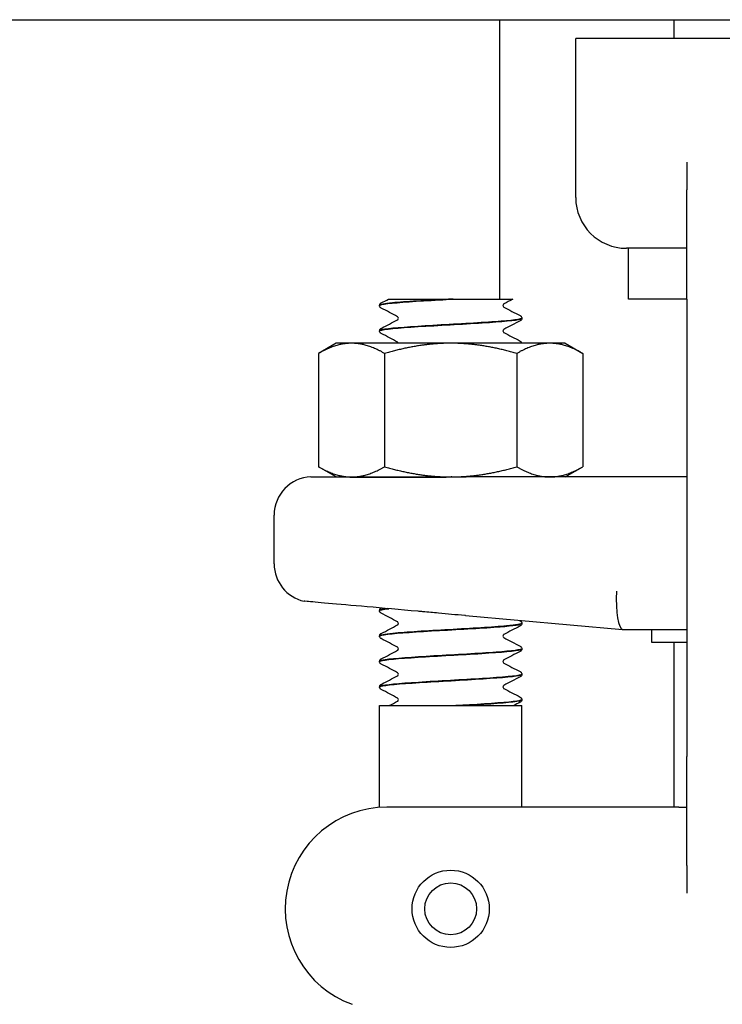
# Model space of a CAD drawing. Header units: inches. Extents: x 24 to 1128, y -58 to 748.
# Tile 521 of 656: x 741.98 to 743.7, y 302.69 to 305.11. Entities that reach past the tile are written whole.
import ezdxf

# ---------------------------------------------------------------- set-up
doc = ezdxf.new("R2010")
doc.units = ezdxf.units.IN
doc.header["$LTSCALE"] = 32
doc.header["$MEASUREMENT"] = 0
doc.layers.add('Visible (ANSI)', color=7, linetype='Continuous', lineweight=30)

msp = doc.modelspace()

# ---------------------------------------------------------------- linework, layer by layer
at = {"layer": 'Visible (ANSI)'}
for p, q in [((734.86063, 305.10867), (771.36063, 305.10867)), ((743.15563, 305.10867), (743.15563, 304.42117)), ((743.58567, 305.06267), (743.58567, 305.10867)), ((743.82952, 305.06267), (743.34317, 305.06267)), ((743.34317, 304.67117), (743.34317, 305.06267)), ((743.61692, 304.75785), (743.61692, 304.68976)), ((743.61692, 304.42117), (743.61692, 304.68976)), ((743.61692, 304.54617), (743.46817, 304.54617)), ((743.47317, 304.42117), (743.47317, 304.54617)), ((742.86067, 304.40519), (742.86067, 304.40581)), ((742.88267, 304.42117), (742.94976, 304.42117)), ((742.94976, 304.42117), (743.03069, 304.42117)), ((743.0416, 304.42117), (743.03069, 304.42117)), ((743.0416, 304.42117), (743.12239, 304.42117)), ((743.12239, 304.42117), (743.18878, 304.42117)), ((743.61692, 304.42117), (743.47317, 304.42117)), ((743.61692, 304.42117), (743.61692, 303.29617)), ((743.21067, 304.37391), (743.21067, 304.37453)), ((742.86067, 304.34263), (742.86067, 304.34325)), ((742.75417, 304.31267), (742.71062, 304.28753)), ((742.79188, 304.31267), (742.75417, 304.31267)), ((743.03567, 304.31267), (742.79188, 304.31267)), ((743.27946, 304.31267), (743.03567, 304.31267)), ((743.31717, 304.31267), (743.27946, 304.31267)), ((743.31717, 304.31267), (743.36072, 304.28753)), ((742.71062, 304.28753), (742.71062, 304.00881)), ((742.87315, 304.28753), (742.87315, 304.00881)), ((743.19819, 304.28753), (743.19819, 304.00881)), ((743.36072, 304.28753), (743.36072, 304.00881)), ((742.75417, 303.98367), (742.71062, 304.00881)), ((743.31717, 303.98367), (743.36072, 304.00881)), ((742.75417, 303.98367), (742.79188, 303.98367)), ((742.79188, 303.98367), (743.03567, 303.98367)), ((742.88318, 303.9835), (742.8835, 303.98367)), ((743.03567, 303.98367), (743.07405, 303.98367)), ((743.0384, 303.98367), (743.03706, 303.98359)), ((743.04857, 303.98363), (743.04929, 303.98367)), ((743.61692, 303.98367), (743.07405, 303.98367)), ((742.60142, 303.76958), (742.60142, 303.88992)), ((742.86067, 303.65444), (742.86067, 303.65506)), ((742.86488, 303.66109), (742.865, 303.66116)), ((743.07209, 303.64249), (743.4585, 303.60868)), ((743.21067, 303.62316), (743.21067, 303.62378)), ((743.45867, 303.60867), (743.4585, 303.60868)), ((743.45867, 303.60867), (743.61692, 303.60867)), ((743.52942, 303.60867), (743.52942, 303.57742)), ((742.86067, 303.59188), (742.86067, 303.5925)), ((743.21067, 303.5606), (743.21067, 303.56122)), ((743.52942, 303.57742), (743.61692, 303.57742)), ((743.58567, 303.17117), (743.58567, 303.57742)), ((742.86067, 303.52932), (742.86067, 303.52994)), ((743.21067, 303.49803), (743.21067, 303.49866)), ((742.86067, 303.46675), (742.86067, 303.46737)), ((743.21067, 303.43547), (743.21067, 303.43609)), ((742.86067, 303.42117), (743.21067, 303.42117)), ((742.86067, 303.17053), (742.86067, 303.42117)), ((743.05911, 303.42117), (743.04826, 303.42117)), ((743.21067, 303.17117), (743.21067, 303.42117)), ((743.61692, 303.02758), (743.61692, 303.29617)), ((743.41176, 303.17117), (742.87849, 303.17117)), ((743.59658, 303.17117), (743.41176, 303.17117)), ((743.59658, 303.17117), (743.61692, 303.17117)), ((743.61692, 303.02758), (743.61692, 302.95949))]:
    msp.add_line(p, q, dxfattribs=at)
for radius in [0.095, 0.06375]:
    msp.add_circle((743.03567, 302.92117), radius, dxfattribs=at)
for centre, radius, start, end in [((743.46817, 304.67117), 0.125, 180, 270), ((742.69517, 303.88992), 0.09375, 91.88915, 180), ((742.69517, 303.76958), 0.09375, 180, 257.63495), ((742.87849, 302.92117), 0.25, 90, 250)]:
    msp.add_arc(centre, radius, start, end, dxfattribs=at)
msp.add_ellipse((743.46277, 303.70242), major_axis=(0.00409, 0.09375), ratio=0.2058405, start_param=1.5797833, end_param=3.1326057, dxfattribs=at)
for points, knots in [([(742.86067, 304.40584), (742.86073, 304.40712), (742.86121, 304.40832), (742.86231, 304.40997), (742.8629, 304.41052), (742.86395, 304.41132), (742.86442, 304.4116), (742.86488, 304.41184)], [0, 0, 0, 0, 0.017960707, 0.017960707, 0.035135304, 0.035135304, 0.051182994, 0.051182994, 0.051182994, 0.051182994]), ([(742.86488, 304.39916), (742.86416, 304.39953), (742.8634, 304.39999), (742.86216, 304.40127), (742.86172, 304.40183), (742.86099, 304.40329), (742.86072, 304.40421), (742.86067, 304.40516)], [0, 0, 0, 0, 0.024898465, 0.024898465, 0.037820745, 0.037820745, 0.051208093, 0.051208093, 0.051208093, 0.051208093]), ([(743.03069, 304.42117), (742.97645, 304.41808), (742.92363, 304.41499), (742.89245, 304.41191), (742.87193, 304.40988), (742.86111, 304.40784), (742.86094, 304.40581)], [0.0284489, 0.0284489, 0.0284489, 0.0284489, 0.9586618, 0.9586618, 0.9586618, 1.5707963, 1.5707963, 1.5707963, 1.5707963]), ([(742.86099, 304.40516), (742.86094, 304.40679), (742.86763, 304.40841), (742.88098, 304.41004), (742.90615, 304.4131), (742.95444, 304.41616), (743.00759, 304.41923), (743.01882, 304.41987), (743.03023, 304.42052), (743.0416, 304.42117)], [-7.8566906, -7.8566906, -7.8566906, -7.8566906, -7.3674505, -7.3674505, -7.3674505, -6.4443529, -6.4443529, -6.4443529, -6.2492664, -6.2492664, -6.2492664, -6.2492664]), ([(743.16613, 304.40928), (743.16607, 304.40924), (743.1659, 304.40913), (743.16538, 304.40859), (743.16508, 304.40821), (743.16454, 304.40707), (743.16434, 304.40629), (743.16434, 304.4055)], [0.008751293, 0.008751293, 0.008751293, 0.008751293, 0.024017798, 0.024017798, 0.03673453, 0.03673453, 0.049915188, 0.049915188, 0.049915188, 0.049915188]), ([(743.16434, 304.4055), (743.16434, 304.40429), (743.16484, 304.40317), (743.16563, 304.4021), (743.16591, 304.40188), (743.16612, 304.40173), (743.16616, 304.40171), (743.16616, 304.40171)], [0, 0, 0, 0, 0.02017106, 0.02017106, 0.036592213, 0.036592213, 0.045399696, 0.045399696, 0.045399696, 0.045399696]), ([(742.907, 304.37422), (742.907, 304.37543), (742.9065, 304.37655), (742.90571, 304.37762), (742.90543, 304.37784), (742.90522, 304.37799), (742.90518, 304.37801), (742.90518, 304.37801)], [0, 0, 0, 0, 0.02017106, 0.02017106, 0.036592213, 0.036592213, 0.045399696, 0.045399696, 0.045399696, 0.045399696]), ([(743.20646, 304.38056), (743.20718, 304.38019), (743.20794, 304.37974), (743.20918, 304.37845), (743.20962, 304.37789), (743.21035, 304.37643), (743.21062, 304.37551), (743.21067, 304.37456)], [0, 0, 0, 0, 0.024898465, 0.024898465, 0.037820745, 0.037820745, 0.051208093, 0.051208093, 0.051208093, 0.051208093]), ([(742.86088, 304.3426), (742.86076, 304.34347), (742.86261, 304.34435), (742.86656, 304.34522), (742.88086, 304.34838), (742.92237, 304.35155), (742.97448, 304.35471), (743.02543, 304.35781), (743.0852, 304.3609), (743.13083, 304.36399), (743.17625, 304.36707), (743.20659, 304.37015), (743.21027, 304.37323), (743.21054, 304.37346), (743.21066, 304.37368), (743.21065, 304.37391)], [-14.139876, -14.139876, -14.139876, -14.139876, -13.877024, -13.877024, -13.877024, -12.9235543, -12.9235543, -12.9235543, -11.9914333, -11.9914333, -11.9914333, -11.0635915, -11.0635915, -11.0635915, -10.9955743, -10.9955743, -10.9955743, -10.9955743]), ([(743.21066, 304.37456), (743.2107, 304.37158), (743.18609, 304.36861), (743.14536, 304.36564), (743.10315, 304.36255), (743.04464, 304.35947), (742.99217, 304.35639), (742.93971, 304.35331), (742.89454, 304.35023), (742.87389, 304.34714), (742.86519, 304.34585), (742.86093, 304.34455), (742.86099, 304.34325)], [4.70968, 4.70968, 4.70968, 4.70968, 5.6057508, 5.6057508, 5.6057508, 6.5343927, 6.5343927, 6.5343927, 7.4627822, 7.4627822, 7.4627822, 7.8539816, 7.8539816, 7.8539816, 7.8539816]), ([(742.90521, 304.37045), (742.90527, 304.37048), (742.90544, 304.3706), (742.90596, 304.37113), (742.90626, 304.37152), (742.9068, 304.37265), (742.907, 304.37343), (742.907, 304.37422)], [0.008751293, 0.008751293, 0.008751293, 0.008751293, 0.024017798, 0.024017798, 0.03673453, 0.03673453, 0.049915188, 0.049915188, 0.049915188, 0.049915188]), ([(743.21067, 304.37388), (743.21061, 304.37261), (743.21013, 304.37141), (743.20903, 304.36975), (743.20844, 304.3692), (743.20739, 304.3684), (743.20692, 304.36812), (743.20646, 304.36788)], [0, 0, 0, 0, 0.017960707, 0.017960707, 0.035135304, 0.035135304, 0.051182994, 0.051182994, 0.051182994, 0.051182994]), ([(742.86067, 304.34328), (742.86073, 304.34455), (742.86121, 304.34575), (742.86231, 304.34741), (742.8629, 304.34796), (742.86395, 304.34876), (742.86442, 304.34904), (742.86488, 304.34928)], [0, 0, 0, 0, 0.017960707, 0.017960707, 0.035135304, 0.035135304, 0.051182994, 0.051182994, 0.051182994, 0.051182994]), ([(742.86488, 304.3366), (742.86416, 304.33697), (742.8634, 304.33742), (742.86216, 304.33871), (742.86172, 304.33927), (742.86099, 304.34073), (742.86072, 304.34165), (742.86067, 304.3426)], [0, 0, 0, 0, 0.024898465, 0.024898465, 0.037820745, 0.037820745, 0.051208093, 0.051208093, 0.051208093, 0.051208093]), ([(743.16613, 304.34671), (743.16607, 304.34668), (743.1659, 304.34656), (743.16538, 304.34603), (743.16508, 304.34564), (743.16454, 304.34451), (743.16434, 304.34373), (743.16434, 304.34294)], [0.008751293, 0.008751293, 0.008751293, 0.008751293, 0.024017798, 0.024017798, 0.03673453, 0.03673453, 0.049915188, 0.049915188, 0.049915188, 0.049915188]), ([(743.16434, 304.34294), (743.16434, 304.34173), (743.16484, 304.34061), (743.16563, 304.33954), (743.16591, 304.33932), (743.16612, 304.33917), (743.16616, 304.33915), (743.16616, 304.33915)], [0, 0, 0, 0, 0.02017106, 0.02017106, 0.036592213, 0.036592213, 0.045399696, 0.045399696, 0.045399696, 0.045399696]), ([(742.90689, 304.31267), (742.90672, 304.31347), (742.90638, 304.31416), (742.90571, 304.31506), (742.90543, 304.31528), (742.90522, 304.31543), (742.90518, 304.31545), (742.90518, 304.31545)], [0.005813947, 0.005813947, 0.005813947, 0.005813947, 0.02017106, 0.02017106, 0.036592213, 0.036592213, 0.045399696, 0.045399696, 0.045399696, 0.045399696]), ([(743.20646, 304.318), (743.20718, 304.31763), (743.20794, 304.31717), (743.20918, 304.31589), (743.20962, 304.31533), (743.21026, 304.31405), (743.21049, 304.31338), (743.2106, 304.31267)], [0, 0, 0, 0, 0.024898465, 0.024898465, 0.037820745, 0.037820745, 0.048012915, 0.048012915, 0.048012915, 0.048012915]), ([(742.69208, 303.98362), (742.69208, 303.98362), (742.69324, 303.98362), (742.70092, 303.98361), (742.71244, 303.98361), (742.75002, 303.98359), (742.77801, 303.98357), (742.83575, 303.98353), (742.86206, 303.98351), (742.91391, 303.98348), (742.93867, 303.98346), (742.96413, 303.98345)], [1.2366721, 1.2366721, 1.2366721, 1.2366721, 1.3621369, 1.3621369, 1.6526244, 1.6526244, 1.9961754, 1.9961754, 2.2345824, 2.2345824, 2.4334495, 2.4334495, 2.4334495, 2.4334495]), ([(742.96413, 303.98345), (742.96692, 303.98345), (742.96971, 303.98345), (742.98218, 303.98345), (742.99187, 303.98346), (743.01666, 303.98352), (743.03177, 303.98358), (743.05531, 303.98365), (743.06369, 303.98367), (743.07274, 303.98367), (743.07339, 303.98367), (743.07405, 303.98367)], [0.04807073, 0.04807073, 0.04807073, 0.04807073, 0.06985523, 0.06985523, 0.14510353, 0.14510353, 0.26153365, 0.26153365, 0.32575457, 0.32575457, 0.3307654, 0.3307654, 0.3307654, 0.3307654]), ([(742.95543, 303.65316), (742.91082, 303.6571), (742.86837, 303.66086), (742.79269, 303.66757), (742.76015, 303.67045), (742.70939, 303.67496), (742.6916, 303.67654), (742.67752, 303.67778), (742.67509, 303.678), (742.67509, 303.678)], [0, 0, 0, 0, 0.3480138, 0.3480138, 0.6950932, 0.6950932, 1.0409541, 1.0409541, 1.2230225, 1.2230225, 1.2230225, 1.2230225]), ([(742.86067, 303.65509), (742.86073, 303.65637), (742.86121, 303.65757), (742.86231, 303.65922), (742.8629, 303.65977), (742.86395, 303.66057), (742.86442, 303.66085), (742.86488, 303.66109)], [0, 0, 0, 0, 0.017960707, 0.017960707, 0.035135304, 0.035135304, 0.051182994, 0.051182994, 0.051182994, 0.051182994]), ([(742.86488, 303.64841), (742.86416, 303.64878), (742.8634, 303.64924), (742.86216, 303.65052), (742.86172, 303.65108), (742.86099, 303.65254), (742.86072, 303.65346), (742.86067, 303.65441)], [0, 0, 0, 0, 0.024898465, 0.024898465, 0.037820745, 0.037820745, 0.051208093, 0.051208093, 0.051208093, 0.051208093]), ([(743.07209, 303.64249), (743.07153, 303.64254), (743.07097, 303.64259), (743.04879, 303.64454), (743.02724, 303.64658), (742.9929, 303.64977), (742.9801, 303.65095), (742.96336, 303.65245), (742.95939, 303.65281), (742.95543, 303.65316)], [-0.00429657, -0.00429657, -0.00429657, -0.00429657, 0, 0, 0.16568567, 0.16568567, 0.26480212, 0.26480212, 0.29565933, 0.29565933, 0.29565933, 0.29565933]), ([(742.907, 303.62347), (742.907, 303.62468), (742.9065, 303.6258), (742.90571, 303.62687), (742.90543, 303.62709), (742.90522, 303.62724), (742.90518, 303.62726), (742.90518, 303.62726)], [0, 0, 0, 0, 0.02017106, 0.02017106, 0.036592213, 0.036592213, 0.045399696, 0.045399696, 0.045399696, 0.045399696]), ([(743.20646, 303.62981), (743.20718, 303.62944), (743.20794, 303.62899), (743.20918, 303.6277), (743.20962, 303.62714), (743.21035, 303.62568), (743.21062, 303.62476), (743.21067, 303.62381)], [0, 0, 0, 0, 0.024898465, 0.024898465, 0.037820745, 0.037820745, 0.051208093, 0.051208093, 0.051208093, 0.051208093]), ([(743.21046, 303.62381), (743.21034, 303.62158), (743.19726, 303.61935), (743.17298, 303.61712), (743.13955, 303.61405), (743.08566, 303.61099), (743.03173, 303.60792), (742.97786, 303.60485), (742.92521, 303.60178), (742.8937, 303.59872), (742.8724, 303.59665), (742.8611, 303.59457), (742.86092, 303.5925)], [80.1079037, 80.1079037, 80.1079037, 80.1079037, 80.7792692, 80.7792692, 80.7792692, 81.7038978, 81.7038978, 81.7038978, 82.6277161, 82.6277161, 82.6277161, 83.2522053, 83.2522053, 83.2522053, 83.2522053]), ([(742.861, 303.59185), (742.86095, 303.59347), (742.86763, 303.5951), (742.88096, 303.59672), (742.90619, 303.59979), (742.95467, 303.60286), (743.00798, 303.60594), (743.06128, 303.60901), (743.11816, 303.61208), (743.15705, 303.61515), (743.19085, 303.61782), (743.21036, 303.62049), (743.2106, 303.62316)], [-89.5380996, -89.5380996, -89.5380996, -89.5380996, -89.0490707, -89.0490707, -89.0490707, -88.1235008, -88.1235008, -88.1235008, -87.1981489, -87.1981489, -87.1981489, -86.393798, -86.393798, -86.393798, -86.393798]), ([(742.90521, 303.6197), (742.90527, 303.61973), (742.90544, 303.61985), (742.90596, 303.62038), (742.90626, 303.62077), (742.9068, 303.6219), (742.907, 303.62268), (742.907, 303.62347)], [0.008751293, 0.008751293, 0.008751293, 0.008751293, 0.024017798, 0.024017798, 0.03673453, 0.03673453, 0.049915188, 0.049915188, 0.049915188, 0.049915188]), ([(743.21067, 303.62313), (743.21061, 303.62186), (743.21013, 303.62066), (743.20903, 303.619), (743.20844, 303.61845), (743.20739, 303.61765), (743.20692, 303.61737), (743.20646, 303.61713)], [0, 0, 0, 0, 0.017960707, 0.017960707, 0.035135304, 0.035135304, 0.051182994, 0.051182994, 0.051182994, 0.051182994]), ([(742.86067, 303.59253), (742.86073, 303.5938), (742.86121, 303.595), (742.86231, 303.59666), (742.8629, 303.59721), (742.86395, 303.59801), (742.86442, 303.59829), (742.86488, 303.59853)], [0, 0, 0, 0, 0.017960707, 0.017960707, 0.035135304, 0.035135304, 0.051182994, 0.051182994, 0.051182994, 0.051182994]), ([(742.86488, 303.58585), (742.86416, 303.58622), (742.8634, 303.58667), (742.86216, 303.58796), (742.86172, 303.58852), (742.86099, 303.58998), (742.86072, 303.5909), (742.86067, 303.59185)], [0, 0, 0, 0, 0.024898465, 0.024898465, 0.037820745, 0.037820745, 0.051208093, 0.051208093, 0.051208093, 0.051208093]), ([(743.16613, 303.59596), (743.16607, 303.59593), (743.1659, 303.59581), (743.16538, 303.59528), (743.16508, 303.59489), (743.16454, 303.59376), (743.16434, 303.59298), (743.16434, 303.59219)], [0.008751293, 0.008751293, 0.008751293, 0.008751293, 0.024017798, 0.024017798, 0.03673453, 0.03673453, 0.049915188, 0.049915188, 0.049915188, 0.049915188]), ([(743.16434, 303.59219), (743.16434, 303.59098), (743.16484, 303.58986), (743.16563, 303.58879), (743.16591, 303.58857), (743.16612, 303.58842), (743.16616, 303.5884), (743.16616, 303.5884)], [0, 0, 0, 0, 0.02017106, 0.02017106, 0.036592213, 0.036592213, 0.045399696, 0.045399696, 0.045399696, 0.045399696]), ([(742.86091, 303.52929), (742.86078, 303.53024), (742.863, 303.53119), (742.86769, 303.53215), (742.88285, 303.53522), (742.92349, 303.5383), (742.97412, 303.54138), (743.02473, 303.54445), (743.08414, 303.54753), (743.12974, 303.55061), (743.17532, 303.55368), (743.20602, 303.55676), (743.21016, 303.55983), (743.2105, 303.56009), (743.21066, 303.56034), (743.21064, 303.5606)], [-95.8212849, -95.8212849, -95.8212849, -95.8212849, -95.5343789, -95.5343789, -95.5343789, -94.6072107, -94.6072107, -94.6072107, -93.6802788, -93.6802788, -93.6802788, -92.7535806, -92.7535806, -92.7535806, -92.6769833, -92.6769833, -92.6769833, -92.6769833]), ([(743.21065, 303.56125), (743.21063, 303.55833), (743.18706, 303.55541), (743.14764, 303.55249), (743.10587, 303.5494), (743.04733, 303.54631), (742.9945, 303.54321), (742.9418, 303.54013), (742.89605, 303.53704), (742.87474, 303.53396), (742.86549, 303.53262), (742.86094, 303.53128), (742.86099, 303.52994)], [86.391089, 86.391089, 86.391089, 86.391089, 87.270336, 87.270336, 87.270336, 88.2020629, 88.2020629, 88.2020629, 89.131595, 89.131595, 89.131595, 89.5353906, 89.5353906, 89.5353906, 89.5353906]), ([(742.907, 303.56091), (742.907, 303.56211), (742.9065, 303.56324), (742.90571, 303.56431), (742.90543, 303.56453), (742.90522, 303.56468), (742.90518, 303.5647), (742.90518, 303.5647)], [0, 0, 0, 0, 0.02017106, 0.02017106, 0.036592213, 0.036592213, 0.045399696, 0.045399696, 0.045399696, 0.045399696]), ([(742.90521, 303.55713), (742.90527, 303.55717), (742.90544, 303.55728), (742.90596, 303.55782), (742.90626, 303.5582), (742.9068, 303.55934), (742.907, 303.56012), (742.907, 303.56091)], [0.008751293, 0.008751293, 0.008751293, 0.008751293, 0.024017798, 0.024017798, 0.03673453, 0.03673453, 0.049915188, 0.049915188, 0.049915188, 0.049915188]), ([(743.20646, 303.56725), (743.20718, 303.56688), (743.20794, 303.56642), (743.20918, 303.56514), (743.20962, 303.56458), (743.21035, 303.56312), (743.21062, 303.5622), (743.21067, 303.56125)], [0, 0, 0, 0, 0.024898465, 0.024898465, 0.037820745, 0.037820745, 0.051208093, 0.051208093, 0.051208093, 0.051208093]), ([(743.21067, 303.56057), (743.21061, 303.55929), (743.21013, 303.55809), (743.20903, 303.55644), (743.20844, 303.55589), (743.20739, 303.55509), (743.20692, 303.55481), (743.20646, 303.55456)], [0, 0, 0, 0, 0.017960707, 0.017960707, 0.035135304, 0.035135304, 0.051182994, 0.051182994, 0.051182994, 0.051182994]), ([(742.86067, 303.52996), (742.86073, 303.53124), (742.86121, 303.53244), (742.86231, 303.5341), (742.8629, 303.53465), (742.86395, 303.53545), (742.86442, 303.53573), (742.86488, 303.53597)], [0, 0, 0, 0, 0.017960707, 0.017960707, 0.035135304, 0.035135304, 0.051182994, 0.051182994, 0.051182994, 0.051182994]), ([(743.16613, 303.5334), (743.16607, 303.53336), (743.1659, 303.53325), (743.16538, 303.53272), (743.16508, 303.53233), (743.16454, 303.53119), (743.16434, 303.53042), (743.16434, 303.52963)], [0.008751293, 0.008751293, 0.008751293, 0.008751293, 0.024017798, 0.024017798, 0.03673453, 0.03673453, 0.049915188, 0.049915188, 0.049915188, 0.049915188]), ([(743.16434, 303.52963), (743.16434, 303.52842), (743.16484, 303.5273), (743.16563, 303.52622), (743.16591, 303.52601), (743.16612, 303.52586), (743.16616, 303.52584), (743.16616, 303.52584)], [0, 0, 0, 0, 0.02017106, 0.02017106, 0.036592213, 0.036592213, 0.045399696, 0.045399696, 0.045399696, 0.045399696]), ([(742.86488, 303.52328), (742.86416, 303.52366), (742.8634, 303.52411), (742.86216, 303.5254), (742.86172, 303.52596), (742.86099, 303.52742), (742.86072, 303.52834), (742.86067, 303.52929)], [0, 0, 0, 0, 0.024898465, 0.024898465, 0.037820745, 0.037820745, 0.051208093, 0.051208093, 0.051208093, 0.051208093]), ([(742.8607, 303.46673), (742.86067, 303.46697), (742.8608, 303.46721), (742.8611, 303.46745), (742.86491, 303.47054), (742.89543, 303.47362), (742.94101, 303.4767), (742.98657, 303.47979), (743.04609, 303.48287), (743.09684, 303.48595), (743.14758, 303.48903), (743.18835, 303.49211), (743.2036, 303.49519), (743.20828, 303.49614), (743.21052, 303.49709), (743.21043, 303.49803)], [-102.1044703, -102.1044703, -102.1044703, -102.1044703, -102.0313957, -102.0313957, -102.0313957, -101.1024988, -101.1024988, -101.1024988, -100.173857, -100.173857, -100.173857, -99.2454675, -99.2454675, -99.2454675, -98.9601686, -98.9601686, -98.9601686, -98.9601686]), ([(743.21057, 303.49868), (743.21065, 303.49816), (743.21, 303.49764), (743.20859, 303.49712), (743.20005, 303.49396), (743.16361, 303.49079), (743.11384, 303.48763), (743.0652, 303.48453), (743.00507, 303.48144), (742.95657, 303.47834), (742.90829, 303.47527), (742.87268, 303.47219), (742.86331, 303.46911), (742.86155, 303.46853), (742.86073, 303.46795), (742.86079, 303.46737)], [92.6742743, 92.6742743, 92.6742743, 92.6742743, 92.8312256, 92.8312256, 92.8312256, 93.7846953, 93.7846953, 93.7846953, 94.7168163, 94.7168163, 94.7168163, 95.6446581, 95.6446581, 95.6446581, 95.8185759, 95.8185759, 95.8185759, 95.8185759]), ([(742.907, 303.49835), (742.907, 303.49955), (742.9065, 303.50067), (742.90571, 303.50175), (742.90543, 303.50196), (742.90522, 303.50211), (742.90518, 303.50213), (742.90518, 303.50213)], [0, 0, 0, 0, 0.02017106, 0.02017106, 0.036592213, 0.036592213, 0.045399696, 0.045399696, 0.045399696, 0.045399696]), ([(742.90521, 303.49457), (742.90527, 303.49461), (742.90544, 303.49472), (742.90596, 303.49526), (742.90626, 303.49564), (742.9068, 303.49678), (742.907, 303.49756), (742.907, 303.49835)], [0.008751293, 0.008751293, 0.008751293, 0.008751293, 0.024017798, 0.024017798, 0.03673453, 0.03673453, 0.049915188, 0.049915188, 0.049915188, 0.049915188]), ([(743.20646, 303.50469), (743.20718, 303.50431), (743.20794, 303.50386), (743.20918, 303.50258), (743.20962, 303.50201), (743.21035, 303.50056), (743.21062, 303.49963), (743.21067, 303.49868)], [0, 0, 0, 0, 0.024898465, 0.024898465, 0.037820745, 0.037820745, 0.051208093, 0.051208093, 0.051208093, 0.051208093]), ([(743.21067, 303.49801), (743.21061, 303.49673), (743.21013, 303.49553), (743.20903, 303.49387), (743.20844, 303.49333), (743.20739, 303.49252), (743.20692, 303.49224), (743.20646, 303.492)], [0, 0, 0, 0, 0.017960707, 0.017960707, 0.035135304, 0.035135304, 0.051182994, 0.051182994, 0.051182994, 0.051182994]), ([(742.86067, 303.4674), (742.86073, 303.46868), (742.86121, 303.46988), (742.86231, 303.47154), (742.8629, 303.47208), (742.86395, 303.47289), (742.86442, 303.47317), (742.86488, 303.47341)], [0, 0, 0, 0, 0.017960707, 0.017960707, 0.035135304, 0.035135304, 0.051182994, 0.051182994, 0.051182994, 0.051182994]), ([(742.86488, 303.46072), (742.86416, 303.46109), (742.8634, 303.46155), (742.86216, 303.46283), (742.86172, 303.4634), (742.86099, 303.46485), (742.86072, 303.46578), (742.86067, 303.46673)], [0, 0, 0, 0, 0.024898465, 0.024898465, 0.037820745, 0.037820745, 0.051208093, 0.051208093, 0.051208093, 0.051208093]), ([(743.16613, 303.47084), (743.16607, 303.4708), (743.1659, 303.47069), (743.16538, 303.47015), (743.16508, 303.46977), (743.16454, 303.46863), (743.16434, 303.46785), (743.16434, 303.46706)], [0.008751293, 0.008751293, 0.008751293, 0.008751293, 0.024017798, 0.024017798, 0.03673453, 0.03673453, 0.049915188, 0.049915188, 0.049915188, 0.049915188]), ([(743.16434, 303.46706), (743.16434, 303.46586), (743.16484, 303.46474), (743.16563, 303.46366), (743.16591, 303.46345), (743.16612, 303.4633), (743.16616, 303.46328), (743.16616, 303.46328)], [0, 0, 0, 0, 0.02017106, 0.02017106, 0.036592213, 0.036592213, 0.045399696, 0.045399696, 0.045399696, 0.045399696]), ([(742.907, 303.43578), (742.907, 303.43699), (742.9065, 303.43811), (742.90571, 303.43919), (742.90543, 303.4394), (742.90522, 303.43955), (742.90518, 303.43957), (742.90518, 303.43957)], [0, 0, 0, 0, 0.02017106, 0.02017106, 0.036592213, 0.036592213, 0.045399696, 0.045399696, 0.045399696, 0.045399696]), ([(742.90521, 303.43201), (742.90527, 303.43204), (742.90544, 303.43216), (742.90596, 303.43269), (742.90626, 303.43308), (742.9068, 303.43422), (742.907, 303.43499), (742.907, 303.43578)], [0.008751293, 0.008751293, 0.008751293, 0.008751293, 0.024017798, 0.024017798, 0.03673453, 0.03673453, 0.049915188, 0.049915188, 0.049915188, 0.049915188]), ([(743.21036, 303.43612), (743.21048, 303.43485), (743.20645, 303.43358), (743.19815, 303.4323), (743.17814, 303.42924), (743.13379, 303.42618), (743.08185, 303.42311), (743.07088, 303.42246), (743.05961, 303.42182), (743.04826, 303.42117)], [98.9574596, 98.9574596, 98.9574596, 98.9574596, 99.3407992, 99.3407992, 99.3407992, 100.2638967, 100.2638967, 100.2638967, 100.4589833, 100.4589833, 100.4589833, 100.4589833]), ([(743.05911, 303.42117), (743.11288, 303.42426), (743.16241, 303.42734), (743.18872, 303.43043), (743.20304, 303.43211), (743.2103, 303.43379), (743.21034, 303.43547)], [-106.6798007, -106.6798007, -106.6798007, -106.6798007, -105.7495879, -105.7495879, -105.7495879, -105.2433539, -105.2433539, -105.2433539, -105.2433539]), ([(743.20646, 303.44213), (743.20718, 303.44175), (743.20794, 303.4413), (743.20918, 303.44001), (743.20962, 303.43945), (743.21035, 303.43799), (743.21062, 303.43707), (743.21067, 303.43612)], [0, 0, 0, 0, 0.024898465, 0.024898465, 0.037820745, 0.037820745, 0.051208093, 0.051208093, 0.051208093, 0.051208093]), ([(743.21067, 303.43545), (743.21061, 303.43417), (743.21013, 303.43297), (743.20903, 303.43131), (743.20844, 303.43076), (743.20739, 303.42996), (743.20692, 303.42968), (743.20646, 303.42944)], [0, 0, 0, 0, 0.017960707, 0.017960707, 0.035135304, 0.035135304, 0.051182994, 0.051182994, 0.051182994, 0.051182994])]:
    msp.add_open_spline(points, degree=3, knots=knots, dxfattribs=at)
for points in [[(742.86488, 304.41184), (742.87081, 304.41495), (742.87674, 304.41806), (742.88267, 304.42117)], [(743.18878, 304.42117), (743.18122, 304.41721), (743.17368, 304.41324), (743.16613, 304.40928)], [(743.16615, 304.40172), (743.17958, 304.39465), (743.19302, 304.3876), (743.20646, 304.38056)], [(742.90519, 304.378), (742.89176, 304.38507), (742.87832, 304.39212), (742.86488, 304.39916)], [(742.86488, 304.34928), (742.87833, 304.35633), (742.89177, 304.36338), (742.90521, 304.37045)], [(743.20646, 304.36788), (743.19301, 304.36083), (743.17957, 304.35378), (743.16613, 304.34671)], [(742.90519, 304.31544), (742.89176, 304.32251), (742.87832, 304.32955), (742.86488, 304.3366)], [(743.16615, 304.33916), (743.17958, 304.33209), (743.19302, 304.32504), (743.20646, 304.318)], [(742.88049, 303.65981), (742.86781, 303.65823), (742.86085, 303.65665), (742.86072, 303.65506)], [(742.86087, 303.65441), (742.86096, 303.65613), (742.86872, 303.65784), (742.88331, 303.65955)], [(742.90519, 303.62725), (742.89176, 303.63432), (742.87832, 303.64137), (742.86488, 303.64841)], [(743.20435, 303.63092), (743.20505, 303.63055), (743.20576, 303.63018), (743.20646, 303.62981)], [(742.86488, 303.59853), (742.87833, 303.60558), (742.89177, 303.61263), (742.90521, 303.6197)], [(743.20646, 303.61713), (743.19301, 303.61008), (743.17957, 303.60303), (743.16613, 303.59596)], [(742.90519, 303.56469), (742.89176, 303.57176), (742.87832, 303.5788), (742.86488, 303.58585)], [(743.16615, 303.58841), (743.17958, 303.58134), (743.19302, 303.57429), (743.20646, 303.56725)], [(742.86488, 303.53597), (742.87833, 303.54301), (742.89177, 303.55007), (742.90521, 303.55713)], [(743.20646, 303.55456), (743.19301, 303.54752), (743.17957, 303.54047), (743.16613, 303.5334)], [(742.90519, 303.50213), (742.89176, 303.50919), (742.87832, 303.51624), (742.86488, 303.52328)], [(743.16615, 303.52584), (743.17958, 303.51878), (743.19302, 303.51173), (743.20646, 303.50469)], [(742.86488, 303.47341), (742.87833, 303.48045), (742.89177, 303.4875), (742.90521, 303.49457)], [(743.20646, 303.492), (743.19301, 303.48496), (743.17957, 303.47791), (743.16613, 303.47084)], [(742.90519, 303.43957), (742.89176, 303.44663), (742.87832, 303.45368), (742.86488, 303.46072)], [(743.16615, 303.46328), (743.17958, 303.45622), (743.19302, 303.44917), (743.20646, 303.44213)], [(742.88457, 303.42117), (742.89145, 303.42478), (742.89833, 303.42839), (742.90521, 303.43201)], [(743.20646, 303.42944), (743.2012, 303.42668), (743.19594, 303.42393), (743.19068, 303.42117)]]:
    msp.add_open_spline(points, degree=3, dxfattribs=at)
for points in [[(742.79188, 304.31267), (742.75417, 304.31267), (742.71062, 304.28753)], [(742.87315, 304.28753), (742.8296, 304.31267), (742.79188, 304.31267)], [(743.03567, 304.31267), (742.96024, 304.31267), (742.87315, 304.28753)], [(743.19819, 304.28753), (743.1111, 304.31267), (743.03567, 304.31267)], [(743.27946, 304.31267), (743.24174, 304.31267), (743.19819, 304.28753)], [(743.36072, 304.28753), (743.31717, 304.31267), (743.27946, 304.31267)], [(742.71062, 304.00881), (742.75417, 303.98367), (742.79188, 303.98367)], [(742.79188, 303.98367), (742.8296, 303.98367), (742.87315, 304.00881)], [(742.87315, 304.00881), (742.96024, 303.98367), (743.03567, 303.98367)], [(743.03567, 303.98367), (743.1111, 303.98367), (743.19819, 304.00881)], [(743.19819, 304.00881), (743.24174, 303.98367), (743.27946, 303.98367)], [(743.27946, 303.98367), (743.31717, 303.98367), (743.36072, 304.00881)]]:
    msp.add_rational_spline(points, [1, 1.0379548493, 1], degree=2, dxfattribs=at)

doc.saveas('drawing.dxf')
